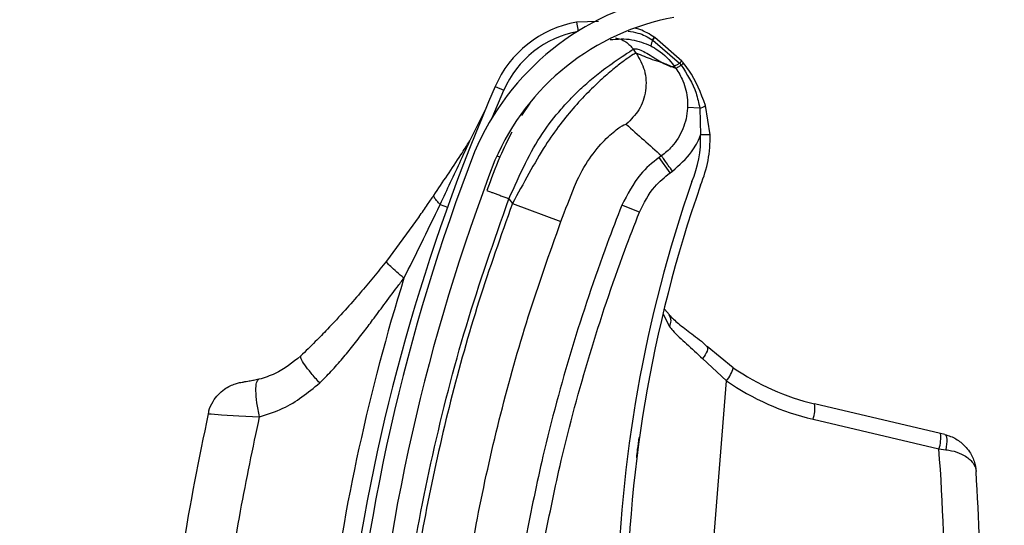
# Model space of a CAD drawing. Header units: inches. Extents: x 170 to 284, y 215 to 248.
# Tile 802 of 1056: x 235.4345 to 235.5419, y 224.5065 to 224.5616. Entities that reach past the tile are written whole.
import ezdxf

# ---------------------------------------------------------------- set-up
doc = ezdxf.new("R2010")
doc.units = ezdxf.units.IN
doc.header["$LTSCALE"] = 0.25
doc.header["$MEASUREMENT"] = 0
doc.layers.add('RH FRONT OF HOOD', color=7, linetype='Continuous')
pattern_1 = [(45, (225.4196035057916, 218.4993357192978), (-0.03026527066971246, 0.03026527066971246), [])]

msp = doc.modelspace()

# ---------------------------------------------------------------- hatches: boundary and pattern name
at = {"layer": 'RH FRONT OF HOOD'}
h = msp.add_hatch(dxfattribs=at)
h.set_pattern_fill('ANSI31', color=256, scale=0.34241245, angle=2.8e-322, style=0)
h.set_pattern_definition([(45, (225.4529552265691, 218.4993357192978), (-0.03026527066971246, 0.03026527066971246), [])])
edge = h.paths.add_edge_path(flags=0)
edge.add_arc((235.7395956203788, 224.3915581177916), 0.021400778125, 89.9999999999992, 390.52248781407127, ccw=False)
edge.add_line((235.7395956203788, 224.4129588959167), (235.8123582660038, 224.4129588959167))
edge.add_arc((235.8123582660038, 224.8238538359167), 0.4108949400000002, 270, 450.0000000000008)
edge.add_line((235.8123582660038, 225.2347487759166), (235.3287006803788, 225.2347487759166))
edge.add_arc((235.3287006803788, 225.2390289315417), 0.004280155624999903, 180.0000000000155, 269.9999999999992, ccw=False)
edge.add_line((235.3244205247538, 225.2390289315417), (235.3244205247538, 225.2818304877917))
edge.add_arc((235.3287006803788, 225.2818304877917), 0.004280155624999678, 360, 540, ccw=False)
edge.add_line((235.3329808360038, 225.2818304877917), (235.3329808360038, 225.2390289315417))
edge.add_line((235.3329808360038, 225.2390289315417), (235.3297484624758, 225.2390289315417))
edge.add_line((235.3297484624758, 225.2390289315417), (235.3297484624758, 225.2818304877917))
edge.add_arc((235.3287006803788, 225.2818304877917), 0.001047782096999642, 360, 540.0000000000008)
edge.add_line((235.3276528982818, 225.2818304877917), (235.3276528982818, 225.2390289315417))
edge.add_arc((235.3287006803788, 225.2390289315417), 0.001047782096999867, 180, 270)
edge.add_line((235.3287006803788, 225.2379811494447), (235.8123582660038, 225.2379811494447))
edge.add_arc((235.8123582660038, 224.8238538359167), 0.4141273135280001, 269.9999999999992, 450, ccw=False)
edge.add_line((235.8123582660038, 224.4097265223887), (235.7395956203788, 224.4097265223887))
edge.add_arc((235.7395956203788, 224.3915581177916), 0.018168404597, 450.0000000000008, 750.5224878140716)
edge.add_arc((235.754343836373, 224.4002532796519), 0.001047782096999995, 390.5224878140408, 495.0000000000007)
edge.add_line((235.753602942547, 224.4009941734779), (235.7449077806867, 224.3922990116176))
edge.add_line((235.7449077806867, 224.3922990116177), (235.7426221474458, 224.3945846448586))
edge.add_line((235.7426221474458, 224.3945846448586), (235.751317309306, 224.4032798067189))
edge.add_arc((235.754343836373, 224.4002532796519), 0.004280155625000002, 390.522487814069, 495.0000000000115, ccw=False)
h = msp.add_hatch(dxfattribs=at)
h.set_pattern_fill('ANSI31', color=256, scale=0.34241245, style=0)
h.set_pattern_definition(pattern_1)
edge = h.paths.add_edge_path(flags=0)
edge.add_line((235.7790065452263, 225.2304686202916), (235.4365940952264, 225.2304686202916))
edge.add_line((235.4365940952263, 225.2304686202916), (235.4365940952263, 225.2347487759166))
edge.add_line((235.4365940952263, 225.2347487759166), (235.7790065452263, 225.2347487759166))
edge.add_arc((235.7790065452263, 224.8238538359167), 0.4108949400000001, 269.9999999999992, 450, ccw=False)
edge.add_line((235.7790065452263, 224.4129588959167), (235.7062438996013, 224.4129588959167))
edge.add_line((235.7062438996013, 224.4129588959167), (235.7062438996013, 224.4172390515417))
edge.add_line((235.7062438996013, 224.4172390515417), (235.7790065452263, 224.4172390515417))
edge.add_arc((235.7790065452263, 224.8238538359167), 0.406614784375, 270, 450.0000000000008)
h = msp.add_hatch(dxfattribs=at)
h.set_pattern_fill('ANSI31', color=256, scale=0.34241245, angle=2.8e-322, style=0)
h.set_pattern_definition(pattern_1)
edge = h.paths.add_edge_path(flags=0)
edge.add_arc((235.4935761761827, 224.3933484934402), 0.001712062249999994, 445.455402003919, 467.6658223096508)
edge.add_line((235.4930566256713, 224.3949798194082), (235.4923240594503, 224.3972799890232))
edge.add_arc((235.4935761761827, 224.3933484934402), 0.004126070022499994, 445.4554020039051, 467.6658223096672, ccw=False)
edge.add_arc((235.4928707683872, 224.3844737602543), 0.01302879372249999, 396.9315693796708, 445.45540200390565, ccw=False)
edge.add_arc((235.488388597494, 224.3816698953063), 0.01830194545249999, 355.45540200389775, 395.516775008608, ccw=False)
edge.add_arc((235.4949081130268, 224.3811516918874), 0.01176186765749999, 287.5962596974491, 355.45540200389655, ccw=False)
edge.add_arc((235.4928789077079, 224.3845761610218), 0.01566536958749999, 230.7124700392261, 290.88620181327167, ccw=False)
edge.add_arc((235.4987443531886, 224.3922507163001), 0.02532140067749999, 208.3096502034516, 231.4363353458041, ccw=False)
edge.add_arc((235.4901159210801, 224.3865475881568), 0.01504902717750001, 167.6111203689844, 204.77005164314, ccw=False)
edge.add_arc((235.5024006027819, 224.3842315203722), 0.02754708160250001, 448.763905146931, 528.3879757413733, ccw=False)
edge.add_arc((235.5020175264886, 224.4204660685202), 0.008748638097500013, 276.4140209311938, 423.3968342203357)
edge.add_arc((235.526755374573, 224.4810497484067), 0.05672062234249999, 175.0260377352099, 248.465301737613, ccw=False)
edge.add_arc((235.6846842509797, 224.4696990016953), 0.2150521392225, 518.8814295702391, 535.6614556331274, ccw=False)
edge.add_arc((235.5106048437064, 224.535849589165), 0.02884824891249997, 460.61424547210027, 516.869158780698, ccw=False)
edge.add_arc((235.4976552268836, 224.5915972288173), 0.0284373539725, 285.5759958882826, 339.1744695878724)
edge.add_arc((235.5101243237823, 224.5864155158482), 0.01494630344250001, 340.7468428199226, 396.0025941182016)
edge.add_arc((235.5065671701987, 224.5848777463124), 0.0187470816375, 393.4132765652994, 426.8950179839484)
edge.add_arc((235.5091684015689, 224.5895142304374), 0.0134739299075, 429.3329594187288, 467.7290477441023)
edge.add_arc((235.5071645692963, 224.5967150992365), 0.006011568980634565, 470.4379345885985, 491.1729756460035)
edge.add_arc((235.5163515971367, 224.5887028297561), 0.01816498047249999, 496.3546620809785, 535.455402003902)
edge.add_arc((235.5091494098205, 224.5892752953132), 0.01094007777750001, 535.4554020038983, 625.4554020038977)
edge.add_arc((235.5084304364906, 224.5802298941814), 0.001866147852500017, 265.4554020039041, 281.0976484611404)
edge.add_line((235.5087896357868, 224.57839864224), (235.5092542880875, 224.5760297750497))
edge.add_arc((235.5084304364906, 224.5802298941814), 0.004280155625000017, 265.4554020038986, 281.09764846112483, ccw=False)
edge.add_arc((235.5091494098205, 224.5892752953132), 0.01335408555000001, 175.4554020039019, 265.4554020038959, ccw=False)
edge.add_arc((235.5163515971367, 224.5887028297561), 0.020578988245, 496.06676031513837, 535.4554020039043, ccw=False)
edge.add_arc((235.5071645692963, 224.5967150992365), 0.008425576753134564, 470.0330691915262, 491.9551129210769, ccw=False)
edge.add_arc((235.5091684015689, 224.5895142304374), 0.01588793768, 429.1457042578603, 467.92598269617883, ccw=False)
edge.add_arc((235.5065671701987, 224.5848777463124), 0.02116108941, 393.5599327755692, 427.0325737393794, ccw=False)
edge.add_arc((235.5101243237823, 224.5864155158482), 0.01736031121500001, 340.63565013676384, 395.8212553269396, ccw=False)
edge.add_arc((235.4976552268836, 224.5915972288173), 0.030851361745, 285.3735592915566, 339.23493959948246, ccw=False)
edge.add_arc((235.5106048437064, 224.535849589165), 0.02643424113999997, 460.3971115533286, 516.7790151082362)
edge.add_arc((235.6846842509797, 224.4696990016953), 0.21263813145, 518.8930704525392, 535.6650915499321)
edge.add_arc((235.526755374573, 224.4810497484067), 0.05430661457, 535.0120286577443, 608.5699368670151)
edge.add_arc((235.5020175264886, 224.4204660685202), 0.01116264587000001, 275.516440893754, 423.9844891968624, ccw=False)
edge.add_arc((235.5024006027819, 224.3842315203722), 0.02513307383, 448.4268021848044, 528.4260597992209)
edge.add_arc((235.4901159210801, 224.3865475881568), 0.01263501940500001, 527.5384492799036, 564.4380987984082)
edge.add_arc((235.4987443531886, 224.3922507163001), 0.022907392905, 208.499708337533, 231.4751172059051)
edge.add_arc((235.4928789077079, 224.3845761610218), 0.01325136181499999, 230.6476424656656, 291.190651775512)
edge.add_arc((235.4949081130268, 224.3811516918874), 0.009347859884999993, 287.1779261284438, 355.4554020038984)
edge.add_arc((235.488388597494, 224.3816698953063), 0.01588793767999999, 355.4554020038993, 395.4075808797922)
edge.add_arc((235.4928707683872, 224.3844737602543), 0.01061478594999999, 397.0899033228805, 445.4554020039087)

# ---------------------------------------------------------------- linework, layer by layer
for p, q in [((235.4976152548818, 224.5613952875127), (235.4952036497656, 224.5613366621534)), ((235.4952036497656, 224.5613366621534), (235.4953800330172, 224.5603531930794)), ((235.5034818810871, 224.5594189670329), (235.503482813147, 224.5594184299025)), ((235.503482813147, 224.5594184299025), (235.5035423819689, 224.5593838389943)), ((235.5035423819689, 224.5593838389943), (235.5035431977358, 224.5593833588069)), ((235.5035431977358, 224.5593833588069), (235.5064561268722, 224.5568602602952)), ((235.5036865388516, 224.5596935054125), (235.5036856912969, 224.5596940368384)), ((235.5037453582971, 224.5596564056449), (235.5036865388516, 224.5596935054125)), ((235.5037462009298, 224.5596558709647), (235.5037453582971, 224.5596564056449)), ((235.5066936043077, 224.5570906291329), (235.5037462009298, 224.5596558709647)), ((235.5017358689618, 224.5579506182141), (235.501421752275, 224.5583882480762)), ((235.5033039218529, 224.5587433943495), (235.503304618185, 224.5587430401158)), ((235.5060533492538, 224.5562874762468), (235.5051512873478, 224.5566927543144)), ((235.5064561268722, 224.5568602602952), (235.5066295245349, 224.5566402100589)), ((235.4863247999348, 224.5543099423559), (235.4872671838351, 224.5539011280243)), ((235.4859889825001, 224.5508922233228), (235.4872671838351, 224.5539011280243)), ((235.4901287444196, 224.5525117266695), (235.4892235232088, 224.5511403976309)), ((235.508652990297, 224.5519600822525), (235.5073196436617, 224.5520167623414)), ((235.508652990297, 224.5519600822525), (235.5087534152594, 224.5490311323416)), ((235.5097801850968, 224.5490621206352), (235.5092813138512, 224.5522586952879)), ((235.4835787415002, 224.5483930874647), (235.4851978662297, 224.5516640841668)), ((235.5097801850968, 224.5490621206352), (235.5087534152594, 224.5490311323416)), ((235.4865298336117, 224.5467657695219), (235.4868491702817, 224.5466392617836)), ((235.5044790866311, 224.5467567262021), (235.5042152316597, 224.5465673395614)), ((235.5054125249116, 224.5448992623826), (235.5042152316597, 224.5465673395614)), ((235.5054125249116, 224.5448992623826), (235.5056763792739, 224.545088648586)), ((235.4803324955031, 224.541463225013), (235.4811308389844, 224.5411772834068)), ((235.4878430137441, 224.5420782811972), (235.4882158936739, 224.5415587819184)), ((235.4882158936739, 224.5415587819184), (235.493506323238, 224.5395852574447)), ((235.5020657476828, 224.5406110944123), (235.5001567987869, 224.5413673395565)), ((235.4780529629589, 224.5401443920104), (235.4744705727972, 224.5352864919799)), ((235.5046484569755, 224.5295087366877), (235.5053441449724, 224.5281440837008)), ((235.5048007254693, 224.5300312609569), (235.5053481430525, 224.5294283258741)), ((235.5123185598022, 224.5236567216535), (235.5094515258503, 224.5259584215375)), ((235.508959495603, 224.5246490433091), (235.5115665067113, 224.5222315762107)), ((235.5063828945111, 224.4570165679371), (235.5115665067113, 224.5222315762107)), ((235.5349198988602, 224.516489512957), (235.5211846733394, 224.5197160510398)), ((235.5210159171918, 224.5180316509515), (235.5347511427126, 224.5148051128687)), ((235.5353850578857, 224.5163802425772), (235.5349198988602, 224.516489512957)), ((235.5347511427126, 224.5148051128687), (235.5355001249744, 224.5147185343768))]:
    msp.add_line(p, q, dxfattribs=at)
at = {"layer": 'RH FRONT OF HOOD', "flags": 128}
for points in [[(235.5094515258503, 224.5259584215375), (235.5095015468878, 224.5258801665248), (235.5095183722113, 224.52576969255), (235.5095015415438, 224.5256300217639), (235.5094515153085, 224.5254649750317), (235.5093696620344, 224.5252790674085), (235.5092582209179, 224.5250773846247), (235.509120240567, 224.5248654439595), (235.508959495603, 224.5246490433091)], [(235.4550519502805, 224.5186365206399), (235.4553490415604, 224.5186132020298), (235.456463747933, 224.51852399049), (235.4583545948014, 224.5184020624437), (235.4606340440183, 224.5183103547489), (235.4606341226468, 224.5183103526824), (235.4606341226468, 224.5183103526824)], [(235.5353850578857, 224.5163802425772), (235.5354677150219, 224.5163299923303), (235.5355337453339, 224.5162230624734), (235.5355808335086, 224.5160632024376), (235.5356073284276, 224.5158560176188), (235.5356123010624, 224.5156087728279), (235.5355955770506, 224.5153301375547), (235.5355577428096, 224.5150298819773), (235.5355001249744, 224.5147185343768)]]:
    msp.add_lwpolyline(points, dxfattribs=at)
at = {"layer": 'RH FRONT OF HOOD'}
for centre, radius, start, end in [((235.5106048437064, 224.535849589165), 0.02884824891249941, 100.6142454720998, 156.8691587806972), ((235.5106048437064, 224.535849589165), 0.02643424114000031, 100.397111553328, 156.7790151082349), ((235.4973192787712, 224.5495404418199), 0.01198443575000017, 100.1677874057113, 156.5483806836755), ((235.4973192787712, 224.5495404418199), 0.01095719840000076, 100.1677874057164, 156.5483806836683), ((235.5055088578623, 224.558287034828), 0.002251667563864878, 150.8493571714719, 168.3064977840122), ((235.5055113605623, 224.5582854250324), 0.002253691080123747, 150.8451670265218, 168.2845475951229), ((235.5048330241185, 224.5586308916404), 0.00156417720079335, 137.181096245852, 149.7464539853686), ((235.5048372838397, 224.5586282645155), 0.001568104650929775, 137.2096686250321, 149.7417486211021), ((235.5049310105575, 224.5585616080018), 0.001613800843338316, 137.2814947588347, 149.3694914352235), ((235.5049301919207, 224.5585620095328), 0.001611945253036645, 137.2658846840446, 149.3668598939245), ((235.684539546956, 224.4683226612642), 0.2160622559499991, 156.548380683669, 172.0151240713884), ((235.5084055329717, 224.5532911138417), 0.001353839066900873, 280.5318418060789, 310.307303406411), ((235.4967744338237, 224.5486696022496), 0.0119844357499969, 336.7964994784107, 1.728683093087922), ((235.4967744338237, 224.5486696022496), 0.01301167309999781, 336.9579601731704, 1.728683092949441), ((235.6846842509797, 224.4696990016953), 0.2150521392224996, 158.8814295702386, 175.6614556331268), ((235.6846842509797, 224.4696990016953), 0.2126381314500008, 158.8930704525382, 175.6650915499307), ((235.6461868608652, 224.495741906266), 0.1465525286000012, 160.796020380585, 197.4739770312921), ((235.6461868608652, 224.495741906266), 0.1455252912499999, 160.8098266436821, 199.3259522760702), ((235.684539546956, 224.4683226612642), 0.2180957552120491, 162.6346252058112, 172.7089753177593), ((235.504399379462, 224.5287498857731), 0.001122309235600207, 327.3312153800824, 35.40223661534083), ((235.5088198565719, 224.5245919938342), 0.003621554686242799, 319.3248785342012, 345.0336582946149), ((235.5271358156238, 224.5450497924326), 0.02602334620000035, 235.2927752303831, 256.7803504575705), ((235.5273585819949, 224.5450320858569), 0.02773540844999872, 235.2927752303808, 256.7803504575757), ((235.5178028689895, 224.5192042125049), 0.003420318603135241, 339.9510814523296, 8.606438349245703), ((235.5315380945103, 224.5159776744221), 0.003420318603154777, 339.9510814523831, 8.60643834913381), ((235.3213618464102, 224.4985466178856), 0.2140077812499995, 359.537557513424, 4.357045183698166), ((235.3207826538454, 224.4985926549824), 0.2184591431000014, 359.537557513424, 3.604432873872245)]:
    msp.add_arc(centre, radius, start, end, dxfattribs=at)
for points, knots in [([(235.5036856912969, 224.5596940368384), (235.5031846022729, 224.5600129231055), (235.5025249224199, 224.5604327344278), (235.5017750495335, 224.5606204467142), (235.5015947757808, 224.5606655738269)], [0, 0, 0, 0, 0.7595942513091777, 0.9999999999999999, 0.9999999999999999, 0.9999999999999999, 0.9999999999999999]), ([(235.4988849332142, 224.5594328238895), (235.4996836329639, 224.5594932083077), (235.5012152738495, 224.5596090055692), (235.502627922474, 224.5590235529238), (235.5033039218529, 224.5587433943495)], [0, 0, 0, 0, 0.5214667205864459, 1, 1, 1, 1]), ([(235.4994749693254, 224.5596167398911), (235.4996622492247, 224.5595734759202), (235.5000517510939, 224.5594834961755), (235.5007624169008, 224.5591232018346), (235.5011619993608, 224.5586777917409), (235.501421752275, 224.5583882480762)], [0, 0, 0, 0, 0.2447599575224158, 0.5090480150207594, 0.9999999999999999, 0.9999999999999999, 0.9999999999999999, 0.9999999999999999]), ([(235.5008318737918, 224.5603527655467), (235.5011992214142, 224.5603020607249), (235.5021404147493, 224.5601721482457), (235.5029737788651, 224.5597042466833), (235.5034818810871, 224.5594189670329)], [0, 0, 0, 0, 0.3902998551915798, 1, 1, 1, 1]), ([(235.4878430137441, 224.5420782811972), (235.4884248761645, 224.5433927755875), (235.4895232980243, 224.5458742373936), (235.4914102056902, 224.5492262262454), (235.4931986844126, 224.5515036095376), (235.4946613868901, 224.5530954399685), (235.4956560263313, 224.5540630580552), (235.4965107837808, 224.554826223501), (235.4972297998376, 224.555431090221), (235.4980273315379, 224.5560649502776), (235.4989160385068, 224.556722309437), (235.5001137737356, 224.5575379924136), (235.5011609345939, 224.5582170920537), (235.5013400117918, 224.5583346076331), (235.501421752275, 224.5583882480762)], [0, 0, 0, 0, 0.1307156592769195, 0.2467609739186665, 0.3577928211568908, 0.4170971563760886, 0.479148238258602, 0.5177152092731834, 0.5590896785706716, 0.603294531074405, 0.6633484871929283, 0.7353692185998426, 0.8792082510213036, 1, 1, 1, 1]), ([(235.501421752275, 224.5583882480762), (235.5015313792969, 224.5584193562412), (235.5017615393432, 224.5584846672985), (235.5023460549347, 224.558243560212), (235.5030707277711, 224.5578368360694), (235.5038346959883, 224.557360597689), (235.504597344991, 224.5568915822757), (235.5050074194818, 224.5567003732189), (235.5052153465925, 224.5566034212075)], [0, 0, 0, 0, 0.1574760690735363, 0.330618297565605, 0.4911886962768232, 0.6742546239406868, 0.834831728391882, 1, 1, 1, 1]), ([(235.503304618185, 224.5587430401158), (235.5035731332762, 224.5585930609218), (235.5045652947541, 224.5580388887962), (235.5053960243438, 224.5572050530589), (235.5058785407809, 224.5565313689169), (235.5058785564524, 224.5565313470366)], [0, 0, 0, 0, 0.2706300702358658, 0.9999763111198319, 1, 1, 1, 1]), ([(235.5017358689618, 224.5579506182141), (235.5016542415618, 224.5579253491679), (235.5014883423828, 224.5578739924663), (235.5006532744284, 224.5573196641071), (235.499520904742, 224.5564635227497), (235.498198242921, 224.5553512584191), (235.4966723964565, 224.5539217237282), (235.4950565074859, 224.5522091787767), (235.4934019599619, 224.5501987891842), (235.4916760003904, 224.5477733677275), (235.4900005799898, 224.5448205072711), (235.4888158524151, 224.5426552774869), (235.4882158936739, 224.5415587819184)], [0, 0, 0, 0, 0.1094013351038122, 0.2223468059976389, 0.3151791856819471, 0.4102231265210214, 0.5012749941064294, 0.5946006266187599, 0.6834485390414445, 0.7745330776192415, 0.8858211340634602, 1, 1, 1, 1]), ([(235.5017358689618, 224.5579506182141), (235.50207819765, 224.5573457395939), (235.5027893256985, 224.5560892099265), (235.5028710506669, 224.5538506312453), (235.5021724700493, 224.5517219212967), (235.5011410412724, 224.5507107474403), (235.5006445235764, 224.550223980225)], [0, 0, 0, 0, 0.2406941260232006, 0.4999999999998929, 0.7593058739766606, 1, 1, 1, 1]), ([(235.5051512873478, 224.5566927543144), (235.5049458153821, 224.5567674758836), (235.5043791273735, 224.5569735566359), (235.503330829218, 224.5572671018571), (235.5023406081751, 224.5576914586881), (235.5017358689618, 224.5579506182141)], [0, 0, 0, 0, 0.1812946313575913, 0.50000735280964, 1, 1, 1, 1]), ([(235.5052153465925, 224.5566034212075), (235.5053065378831, 224.5565704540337), (235.50548991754, 224.5565041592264), (235.5057156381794, 224.5564736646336), (235.5058241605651, 224.5565123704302), (235.5058783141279, 224.5565316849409)], [0, 0, 0, 0, 0.3313600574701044, 0.6663431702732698, 0.9999999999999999, 0.9999999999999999, 0.9999999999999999, 0.9999999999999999]), ([(235.5058783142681, 224.556531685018), (235.5059218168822, 224.5564709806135), (235.5059801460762, 224.5563895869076), (235.5060385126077, 224.556308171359), (235.5060533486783, 224.5562874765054)], [0, 0, 0, 0, 0.745812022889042, 1, 1, 1, 1]), ([(235.5064561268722, 224.5568602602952), (235.5064351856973, 224.5568466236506), (235.5063093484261, 224.5567646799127), (235.5061145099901, 224.5566427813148), (235.5059307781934, 224.5565388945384), (235.5058959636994, 224.5565338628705), (235.5058785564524, 224.5565313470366)], [0, 0, 0, 0, 0.06239373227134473, 0.3749291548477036, 0.687464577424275, 1, 1, 1, 1]), ([(235.5060505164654, 224.5562914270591), (235.5060505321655, 224.556291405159), (235.5063530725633, 224.5558693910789), (235.5069530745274, 224.5547846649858), (235.5073264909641, 224.553290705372), (235.5073211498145, 224.5522969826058), (235.5073196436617, 224.5520167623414)], [0, 0, 0, 0, 1.782673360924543e-05, 0.3435204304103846, 0.8148790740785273, 1, 1, 1, 1]), ([(235.5066295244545, 224.5566402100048), (235.5066083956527, 224.5566260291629), (235.506481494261, 224.5565408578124), (235.5062855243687, 224.5564129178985), (235.5061022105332, 224.5563012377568), (235.5060696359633, 224.5562920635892), (235.5060533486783, 224.5562874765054)], [0, 0, 0, 0, 0.06242876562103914, 0.3749525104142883, 0.687476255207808, 1, 1, 1, 1]), ([(235.5066297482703, 224.556639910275), (235.507262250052, 224.555658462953), (235.5082029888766, 224.5541987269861), (235.5085419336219, 224.5525125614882), (235.508652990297, 224.5519600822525)], [0, 0, 0, 0, 0.672345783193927, 1, 1, 1, 1]), ([(235.5068812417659, 224.5568644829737), (235.506881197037, 224.5568645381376), (235.5068195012, 224.5569406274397), (235.5067565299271, 224.5570156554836), (235.5066936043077, 224.5570906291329)], [0, 0, 0, 0, 0.0007249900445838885, 1, 1, 1, 1]), ([(235.5092813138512, 224.5522586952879), (235.5087725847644, 224.5535989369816), (235.5081499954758, 224.5552391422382), (235.5070773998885, 224.5566131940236), (235.5068812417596, 224.5568644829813)], [0, 0, 0, 0, 0.8171182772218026, 1, 1, 1, 1]), ([(235.5073196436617, 224.5520167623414), (235.507318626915, 224.55199444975), (235.5072827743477, 224.5512076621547), (235.5069343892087, 224.5496588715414), (235.5058363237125, 224.5479037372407), (235.5048864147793, 224.5470492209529), (235.5044789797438, 224.5467566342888), (235.5044789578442, 224.5467566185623)], [0, 0, 0, 0, 0.0108740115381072, 0.3834398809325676, 0.7558119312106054, 0.9999868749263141, 1, 1, 1, 1]), ([(235.4949936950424, 224.5434127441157), (235.4949937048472, 224.5434127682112), (235.4951356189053, 224.5437615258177), (235.4957449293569, 224.5451237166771), (235.4970903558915, 224.5472264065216), (235.4987711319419, 224.5490020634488), (235.5002083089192, 224.5501033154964), (235.5004890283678, 224.5501809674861), (235.5006445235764, 224.550223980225)], [0, 0, 0, 0, 4.497367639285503e-06, 0.06509473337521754, 0.2616701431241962, 0.4753105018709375, 0.7093656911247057, 1, 1, 1, 1]), ([(235.5006445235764, 224.550223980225), (235.501273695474, 224.5496431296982), (235.5025320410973, 224.5484814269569), (235.5038299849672, 224.5473315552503), (235.504478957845, 224.5467566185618)], [0, 0, 0, 0, 0.4999992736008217, 1, 1, 1, 1]), ([(235.4881505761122, 224.5493463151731), (235.4877046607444, 224.5484610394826), (235.4866844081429, 224.5464355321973), (235.4858871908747, 224.5442245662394), (235.4854384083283, 224.542979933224)], [0, 0, 0, 0, 0.4370636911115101, 1, 1, 1, 1]), ([(235.5056763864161, 224.5450886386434), (235.5064328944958, 224.5457491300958), (235.5076856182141, 224.5468428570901), (235.5084831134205, 224.5483579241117), (235.5087397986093, 224.5489972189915), (235.5087534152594, 224.5490311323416)], [0, 0, 0, 0, 0.5907811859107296, 0.9782917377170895, 0.9999999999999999, 0.9999999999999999, 0.9999999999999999, 0.9999999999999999]), ([(235.4796355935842, 224.5424363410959), (235.4806258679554, 224.5439027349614), (235.481947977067, 224.5458605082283), (235.4832515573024, 224.5478849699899), (235.4835787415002, 224.5483930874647)], [0, 0, 0, 0, 0.7490110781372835, 0.9999999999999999, 0.9999999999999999, 0.9999999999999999, 0.9999999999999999]), ([(235.4803324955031, 224.541463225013), (235.4810908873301, 224.543073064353), (235.4821772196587, 224.5453790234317), (235.4832537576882, 224.5476941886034), (235.4835787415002, 224.5483930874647)], [0, 0, 0, 0, 0.6981213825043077, 1, 1, 1, 1]), ([(235.5042152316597, 224.5465673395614), (235.5042152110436, 224.5465673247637), (235.503476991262, 224.546037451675), (235.5017784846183, 224.5445438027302), (235.5007590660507, 224.5425470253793), (235.5001567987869, 224.5413673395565)], [0, 0, 0, 0, 1.142795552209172e-05, 0.4092118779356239, 1, 1, 1, 1]), ([(235.5020657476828, 224.5406110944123), (235.5025567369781, 224.5415924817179), (235.5033886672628, 224.5432553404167), (235.5048242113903, 224.5444213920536), (235.5054125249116, 224.5448992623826)], [0, 0, 0, 0, 0.590180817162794, 1, 1, 1, 1]), ([(235.493506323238, 224.5395852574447), (235.4939975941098, 224.5408750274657), (235.4944888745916, 224.5421648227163), (235.4949936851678, 224.5434127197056), (235.4949936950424, 224.5434127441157)], [0, 0, 0, 0, 0.9999804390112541, 1, 1, 1, 1]), ([(235.4780507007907, 224.5401411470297), (235.4780507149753, 224.5401411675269), (235.4783502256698, 224.540573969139), (235.4788798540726, 224.5413344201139), (235.4794093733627, 224.5421040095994), (235.4796355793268, 224.5424363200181), (235.4796355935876, 224.5424363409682)], [0, 0, 0, 0, 2.704369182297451e-05, 0.5710314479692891, 0.9999729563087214, 1, 1, 1, 1]), ([(235.4803324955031, 224.541463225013), (235.4802105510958, 224.5415850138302), (235.4799638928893, 224.5418313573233), (235.4797340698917, 224.5421408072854), (235.4796447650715, 224.5423333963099), (235.4796373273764, 224.5424168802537), (235.4796355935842, 224.5424363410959)], [0, 0, 0, 0, 0.2979480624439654, 0.6026626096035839, 0.9073771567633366, 0.9999999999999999, 0.9999999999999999, 0.9999999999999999, 0.9999999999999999]), ([(235.4854384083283, 224.542979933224), (235.4854705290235, 224.5429678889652), (235.4855199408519, 224.5429493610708), (235.4858197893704, 224.5428369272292), (235.4861301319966, 224.5427205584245), (235.4865153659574, 224.5425761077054), (235.4870751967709, 224.5423661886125), (235.4875405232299, 224.5421917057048), (235.4878430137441, 224.5420782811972)], [0, 0, 0, 0, 0.2394568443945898, 0.368360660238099, 0.499999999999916, 0.6316393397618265, 0.760543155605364, 1, 1, 1, 1]), ([(235.4752378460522, 224.4858738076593), (235.4757131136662, 224.4906064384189), (235.4766661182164, 224.5000962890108), (235.479404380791, 224.5142326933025), (235.4829872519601, 224.5283026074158), (235.4862218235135, 224.5374790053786), (235.4878430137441, 224.5420782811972)], [0, 0, 0, 0, 0.246862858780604, 0.4950083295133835, 0.7468945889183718, 1, 1, 1, 1]), ([(235.4882158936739, 224.5415587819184), (235.486957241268, 224.5380172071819), (235.4844362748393, 224.5309237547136), (235.4813868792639, 224.520050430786), (235.4788947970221, 224.5090306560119), (235.4770181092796, 224.4981765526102), (235.4762497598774, 224.4909669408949), (235.4758808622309, 224.4875054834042)], [0, 0, 0, 0, 0.2027568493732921, 0.4061035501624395, 0.6088604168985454, 0.8122072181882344, 1, 1, 1, 1]), ([(235.4763844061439, 224.5334164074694), (235.4770079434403, 224.534662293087), (235.4783471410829, 224.5373381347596), (235.4796410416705, 224.5400265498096), (235.4803324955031, 224.541463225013)], [0, 0, 0, 0, 0.4656051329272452, 1, 1, 1, 1]), ([(235.5001567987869, 224.5413673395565), (235.4996168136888, 224.5399764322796), (235.4976176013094, 224.5348268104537), (235.4945928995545, 224.5257398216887), (235.4916683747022, 224.5150285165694), (235.4902641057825, 224.5081057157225), (235.4896645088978, 224.5051498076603)], [0, 0, 0, 0, 0.1185397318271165, 0.4388752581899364, 0.7604101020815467, 1, 1, 1, 1]), ([(235.4916820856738, 224.5047685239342), (235.4922754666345, 224.5076938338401), (235.4936622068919, 224.5145303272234), (235.4965551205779, 224.5251310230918), (235.4995474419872, 224.5341243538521), (235.5015313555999, 224.5392345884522), (235.5020657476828, 224.5406110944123)], [0, 0, 0, 0, 0.2395900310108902, 0.5599255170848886, 0.8814604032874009, 1, 1, 1, 1]), ([(235.48150369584, 224.4869886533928), (235.4815036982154, 224.4869886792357), (235.4818136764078, 224.4903610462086), (235.4826342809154, 224.4973647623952), (235.484428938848, 224.5079289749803), (235.4868603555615, 224.5186460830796), (235.489826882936, 224.5292316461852), (235.4922798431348, 224.5361340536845), (235.493506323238, 224.5395852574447)], [0, 0, 0, 0, 1.439079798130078e-06, 0.1877923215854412, 0.3908439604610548, 0.5938956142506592, 0.7969478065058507, 1, 1, 1, 1]), ([(235.4744705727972, 224.5352864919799), (235.4739997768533, 224.5346945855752), (235.4730621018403, 224.5335156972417), (235.4715618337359, 224.5317358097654), (235.4698949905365, 224.529843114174), (235.4682553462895, 224.5280812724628), (235.4666400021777, 224.5264199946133), (235.4656563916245, 224.5254601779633), (235.4651261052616, 224.5249427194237)], [0, 0, 0, 0, 0.1610961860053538, 0.3208521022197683, 0.5001076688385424, 0.7056749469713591, 0.8413228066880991, 1, 1, 1, 1]), ([(235.4763844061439, 224.5334164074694), (235.476110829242, 224.5336441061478), (235.4755474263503, 224.5341130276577), (235.4749034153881, 224.5347071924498), (235.4744948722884, 224.5351415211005), (235.4744785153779, 224.5352391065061), (235.4744705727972, 224.5352864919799)], [0, 0, 0, 0, 0.2427897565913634, 0.5000000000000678, 0.7572102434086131, 1, 1, 1, 1]), ([(235.4671864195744, 224.52199110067), (235.4676059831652, 224.5224110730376), (235.4684701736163, 224.5232761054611), (235.4696655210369, 224.524634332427), (235.4708438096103, 224.5260693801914), (235.4719304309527, 224.5274698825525), (235.4730492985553, 224.5289668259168), (235.4742591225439, 224.5306072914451), (235.4753933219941, 224.5321300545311), (235.4761366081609, 224.5330947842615), (235.4763844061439, 224.5334164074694)], [0, 0, 0, 0, 0.1216476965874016, 0.2505622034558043, 0.3699476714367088, 0.5011532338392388, 0.6125555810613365, 0.7514486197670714, 0.917137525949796, 1, 1, 1, 1]), ([(235.505307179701, 224.5294133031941), (235.5056268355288, 224.5291026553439), (235.5063159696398, 224.5284329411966), (235.507795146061, 224.5273369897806), (235.5089769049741, 224.5264616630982), (235.5095511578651, 224.5258530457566), (235.5096070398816, 224.5257938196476)], [0, 0, 0, 0, 0.2839420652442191, 0.6121401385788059, 0.9622563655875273, 1, 1, 1, 1]), ([(235.5053441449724, 224.5281440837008), (235.5054631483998, 224.5280005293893), (235.5060028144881, 224.527349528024), (235.5072155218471, 224.5262924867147), (235.5083727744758, 224.525201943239), (235.508959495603, 224.5246490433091)], [0, 0, 0, 0, 0.1223980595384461, 0.5550603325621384, 1, 1, 1, 1]), ([(235.4651261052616, 224.5249427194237), (235.4642325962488, 224.5242201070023), (235.4628334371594, 224.5230885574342), (235.461161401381, 224.5225764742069), (235.4605571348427, 224.5223914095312)], [0, 0, 0, 0, 0.6386043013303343, 1, 1, 1, 1]), ([(235.4550585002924, 224.5186355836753), (235.4550706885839, 224.5187413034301), (235.4551254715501, 224.5192164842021), (235.4555071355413, 224.5199487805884), (235.456089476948, 224.5207398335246), (235.4567445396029, 224.5213041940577), (235.4573786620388, 224.5216806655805), (235.4579404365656, 224.5219075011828), (235.4583881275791, 224.5220278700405), (235.4586943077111, 224.5220823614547), (235.4588631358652, 224.5221031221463), (235.4589291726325, 224.5221098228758), (235.4589439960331, 224.5221112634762), (235.4589525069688, 224.5221120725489), (235.4589553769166, 224.5221123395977), (235.4589568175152, 224.5221124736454)], [0, 0, 0, 0, 0.0565210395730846, 0.2540462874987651, 0.4273552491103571, 0.5794983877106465, 0.7104459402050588, 0.8185506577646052, 0.9012506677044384, 0.9564155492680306, 0.9850429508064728, 0.9903528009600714, 0.9934690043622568, 0.9967217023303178, 1, 1, 1, 1]), ([(235.4605571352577, 224.5223914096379), (235.4603485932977, 224.5223417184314), (235.4601156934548, 224.5222862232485), (235.4597003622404, 224.5222071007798), (235.4593201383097, 224.5221499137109), (235.4590171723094, 224.5221180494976), (235.4589877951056, 224.5221154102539), (235.4589747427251, 224.5221142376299)], [0, 0, 0, 0, 0.2111589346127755, 0.235822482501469, 0.5027141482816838, 0.7790543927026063, 1, 1, 1, 1]), ([(235.4606347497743, 224.5183105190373), (235.4615020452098, 224.5185789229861), (235.4639153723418, 224.5193257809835), (235.4659091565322, 224.5209503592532), (235.4671864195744, 224.52199110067)], [0, 0, 0, 0, 0.3593774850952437, 1, 1, 1, 1]), ([(235.450451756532, 224.48779096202), (235.450959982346, 224.4931462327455), (235.4519436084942, 224.5035108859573), (235.4540434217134, 224.5137074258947), (235.4550582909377, 224.5186355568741)], [0, 0, 0, 0, 0.5166859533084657, 0.9999999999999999, 0.9999999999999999, 0.9999999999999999, 0.9999999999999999]), ([(235.4559415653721, 224.4873659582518), (235.4562298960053, 224.4905655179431), (235.4568530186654, 224.4974802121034), (235.4584020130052, 224.50781555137), (235.4599064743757, 224.5148872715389), (235.4606347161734, 224.5183103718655)], [0, 0, 0, 0, 0.307644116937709, 0.6648617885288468, 1, 1, 1, 1]), ([(235.5017743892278, 224.5138374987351), (235.5018083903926, 224.5141407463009), (235.5018913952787, 224.5148810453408), (235.5019935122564, 224.5156195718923), (235.5020537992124, 224.5160555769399)], [0, 0, 0, 0, 0.4096284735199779, 1, 1, 1, 1]), ([(235.5353850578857, 224.5163802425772), (235.5356036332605, 224.5163179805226), (235.5362500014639, 224.5161338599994), (235.5372974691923, 224.5154978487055), (235.5382096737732, 224.5144420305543), (235.5386313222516, 224.513423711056), (235.5387603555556, 224.5127918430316), (235.5387925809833, 224.5125343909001), (235.5388029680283, 224.5124200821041), (235.5388068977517, 224.5123679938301), (235.5388086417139, 224.5123425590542), (235.5388093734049, 224.5123311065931), (235.5388096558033, 224.512326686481)], [0, 0, 0, 0, 0.1104035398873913, 0.3264838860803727, 0.6076768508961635, 0.8402493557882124, 0.9291761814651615, 0.9682100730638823, 0.985697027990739, 0.9935617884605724, 0.9975151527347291, 1, 1, 1, 1]), ([(235.5355001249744, 224.5147185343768), (235.535716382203, 224.5146868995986), (235.5363557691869, 224.5145933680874), (235.5373830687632, 224.5142339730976), (235.5382649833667, 224.5136107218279), (235.5386592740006, 224.512995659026), (235.5387720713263, 224.5126102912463), (235.5387977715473, 224.5124531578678), (235.5388052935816, 224.5123834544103), (235.5388079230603, 224.5123517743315), (235.538809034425, 224.5123363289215), (235.5388094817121, 224.5123293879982), (235.5388096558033, 224.512326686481)], [0, 0, 0, 0, 0.1103944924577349, 0.3263927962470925, 0.6075324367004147, 0.84060787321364, 0.9294984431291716, 0.9684249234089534, 0.9858245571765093, 0.9936329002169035, 0.9975218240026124, 1, 1, 1, 1])]:
    msp.add_open_spline(points, degree=3, knots=knots, dxfattribs=at)
for points in [[(235.5066936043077, 224.5570906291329), (235.5066917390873, 224.5570863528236), (235.5066880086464, 224.5570778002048), (235.5066401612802, 224.5570294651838), (235.5065654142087, 224.5569588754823), (235.5064925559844, 224.5568931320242), (235.5064561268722, 224.5568602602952)], [(235.5068811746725, 224.5568645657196), (235.5068787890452, 224.5568607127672), (235.5068740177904, 224.5568530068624), (235.5068229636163, 224.556806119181), (235.5067440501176, 224.556737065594), (235.5066677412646, 224.5566724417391), (235.5066295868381, 224.5566401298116)], [(235.50567663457, 224.5450888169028), (235.5055229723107, 224.5453027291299), (235.505215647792, 224.5457305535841), (235.5048249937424, 224.5462743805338), (235.5045460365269, 224.5466627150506), (235.5045011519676, 224.5467251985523), (235.504478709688, 224.5467564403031)], [(235.4671864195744, 224.52199110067), (235.4668623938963, 224.5223556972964), (235.4662143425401, 224.5230848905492), (235.4655122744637, 224.5240080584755), (235.4650891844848, 224.5246967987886), (235.465113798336, 224.5248607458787), (235.4651261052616, 224.5249427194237)], [(235.4606347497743, 224.5183105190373), (235.4605257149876, 224.5188336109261), (235.4603076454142, 224.5198797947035), (235.4601993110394, 224.5211927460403), (235.4602647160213, 224.5221369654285), (235.4604596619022, 224.5223065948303), (235.4605571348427, 224.5223914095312)]]:
    msp.add_open_spline(points, degree=3, dxfattribs=at)

doc.saveas('drawing.dxf')
